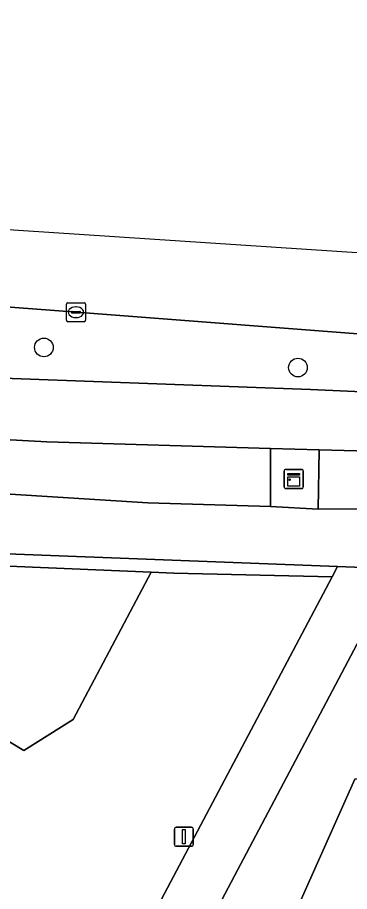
# Model space of a CAD drawing. Extents: x 161354 to 162026, y 386504 to 387460.
# Drawn here: x 161949.96 to 161967.37, y 387398.79 to 387444.67 of the extents above; entities that cross this region are included whole.
import ezdxf

# ---------------------------------------------------------------- set-up
doc = ezdxf.new("R2010")
doc.units = 0
for name, color, linetype in [('IMGEO_Berm_groen', 7, 'Continuous'), ('IMGEO_Boom', 7, 'Continuous'), ('IMGEO_Fietspad_open', 7, 'Continuous'), ('IMGEO_Groenvoorziening', 7, 'Continuous'), ('IMGEO_Kast', 7, 'Continuous'), ('IMGEO_Kolk', 7, 'Continuous'), ('IMGEO_Lichtmast', 7, 'Continuous'), ('IMGEO_Loofbos', 7, 'Continuous'), ('IMGEO_Rijbaan_lokaal_gesloten', 7, 'Continuous'), ('IMGEO_Voetpad_open', 7, 'Continuous')]:
    doc.layers.add(name, color=color, linetype=linetype)

msp = doc.modelspace()

# ---------------------------------------------------------------- linework, layer by layer
at = {"layer": 'IMGEO_Berm_groen'}
msp.add_lwpolyline([(161780.263, 387438.388), (161783.221, 387438.164), (161946.34, 387425.846), (161965.314, 387425.138), (161969.595, 387424.942), (161969.845, 387427.907), (161953.046, 387429.2), (161784.439, 387441.983)], dxfattribs=at)
for points in [[(161779.649, 387435.327), (161779.524, 387432.349), (161934.841, 387420.582), (161956.797, 387419.197), (161963.221, 387419.005), (161963.225, 387422.05), (161951.49, 387422.394), (161934.858, 387423.31)], [(161969.037, 387421.888), (161965.774, 387421.984), (161965.718, 387418.858), (161969.034, 387418.875)], [(161926.052, 387417.985), (161919.451, 387418.791), (161922.873, 387417.674), (161945.758, 387416.024), (161956.967, 387415.555), (161958.148, 387415.506), (161966.462, 387415.309), (161966.744, 387415.842), (161946.192, 387416.643)]]:
    msp.add_lwpolyline(points, close=True, dxfattribs=at)
at = {"layer": 'IMGEO_Boom'}
for centre in [(161951.342, 387427.351), (161964.664, 387426.295)]:
    msp.add_circle(centre, 0.489, dxfattribs=at)
at = {"layer": 'IMGEO_Fietspad_open'}
for points in [[(161783.221, 387438.164), (161780.263, 387438.388), (161779.649, 387435.327), (161934.858, 387423.31), (161951.49, 387422.394), (161963.225, 387422.05), (161965.774, 387421.984), (161969.037, 387421.888), (161969.705, 387421.868)], [(161978.225, 387427.143), (161976.906, 387427.322), (161976.257, 387427.41), (161975.055, 387427.5), (161972.075, 387427.724), (161971.819, 387424.854), (161969.595, 387424.942), (161965.314, 387425.138), (161946.34, 387425.846), (161783.221, 387438.164)]]:
    msp.add_lwpolyline(points, dxfattribs=at)
at = {"layer": 'IMGEO_Groenvoorziening'}
for points in [[(161956.967, 387415.555), (161945.758, 387416.024), (161922.873, 387417.674), (161924.258, 387417.222), (161925.019, 387416.974), (161924.807, 387416.202), (161924.084, 387413.559), (161933.858, 387412.177), (161934.232, 387412.084), (161944.34, 387409.775), (161950.285, 387406.183), (161952.873, 387407.826)], [(161975.15, 387415.736), (161975.147, 387415.783), (161969.841, 387415.72), (161958.436, 387394.111), (161959.595, 387391.881), (161960.476, 387391.418), (161961.864, 387391.705), (161967.654, 387404.683), (161974.582, 387405.017), (161975.123, 387393.461), (161975.777, 387379.48), (161977.918, 387333.718), (161981.07, 387250), (161981.352, 387242.496), (161982.454, 387213.182), (161983.156, 387219.244), (161983.499, 387229.472), (161983.053, 387239.427), (161982.913, 387242.557), (161982.579, 387250), (161976.804, 387378.821), (161975.628, 387405.067)]]:
    msp.add_lwpolyline(points, close=True, dxfattribs=at)
for points in [[(161966.462, 387415.309), (161958.148, 387415.506), (161956.967, 387415.555), (161952.873, 387407.826), (161950.285, 387406.183), (161944.34, 387409.775), (161934.232, 387412.084), (161933.858, 387412.177), (161924.084, 387413.559), (161923.872, 387412.783), (161923.356, 387410.898), (161923.144, 387410.125), (161922.384, 387410.379), (161916.969, 387412.186), (161916.21, 387412.44), (161916.492, 387413.189), (161917.007, 387414.56), (161915.712, 387414.743), (161915.539, 387410.711)], [(161956.244, 387396.01), (161966.462, 387415.309)]]:
    msp.add_lwpolyline(points, dxfattribs=at)
at = {"layer": 'IMGEO_Kast'}
for p, q in [((161963.945, 387420.018), (161963.945, 387420.859)), ((161963.945, 387420.859), (161963.945, 387420.018)), ((161964.02, 387420.943), (161964.861, 387420.943)), ((161964.861, 387420.943), (161964.02, 387420.943)), ((161964.945, 387420.868), (161964.945, 387420.027)), ((161964.945, 387420.027), (161964.945, 387420.868)), ((161964.87, 387419.943), (161964.029, 387419.943)), ((161964.029, 387419.943), (161964.87, 387419.943))]:
    msp.add_line(p, q, dxfattribs=at)
for points in [[(161964.14, 387420.733), (161964.74, 387420.733), (161964.74, 387420.648), (161964.14, 387420.648), (161964.14, 387420.733)], [(161964.14, 387420.558), (161964.74, 387420.558), (161964.74, 387420.069), (161964.14, 387420.069), (161964.14, 387420.558)]]:
    msp.add_lwpolyline(points, dxfattribs=at)
msp.add_circle((161964.224, 387420.407), 0.0377, dxfattribs=at)
for centre, start, end in [((161964.023, 387420.865), 92.4484, 184.2845), ((161964.023, 387420.865), 92.4484, 184.2845), ((161964.867, 387420.865), 2.4484, 94.2845), ((161964.867, 387420.865), 2.4484, 94.2845), ((161964.023, 387420.021), 182.4484, 274.2845), ((161964.023, 387420.021), 182.4484, 274.2845), ((161964.867, 387420.021), 272.4484, 4.2845), ((161964.867, 387420.021), 272.4484, 4.2845)]:
    msp.add_arc(centre, 0.0779, start, end, dxfattribs=at)
at = {"layer": 'IMGEO_Kolk'}
for p, q in [((161952.522, 387428.775), (161952.522, 387429.627)), ((161952.597, 387429.701), (161953.449, 387429.701)), ((161953.01, 387429.481), (161953.035, 387429.481)), ((161953.523, 387429.627), (161953.523, 387428.775)), ((161952.781, 387429.195), (161952.781, 387429.207)), ((161953.219, 387429.158), (161952.821, 387429.158)), ((161952.824, 387429.244), (161953.222, 387429.244)), ((161953.265, 387429.207), (161953.265, 387429.195)), ((161953.449, 387428.701), (161952.597, 387428.701)), ((161953.033, 387428.921), (161953.008, 387428.921))]:
    msp.add_line(p, q, dxfattribs=at)
for points in [[(161952.522, 387428.775), (161952.522, 387429.627)], [(161952.597, 387429.701), (161953.449, 387429.701)], [(161953.523, 387429.627), (161953.523, 387428.775)], [(161953.449, 387428.701), (161952.597, 387428.701)]]:
    msp.add_lwpolyline(points, dxfattribs=at)
for centre, radius, start, end in [((161952.599, 387429.625), 0.0765, 91.552, 178.448), ((161952.599, 387429.625), 0.0765, 91.552, 178.448), ((161953.447, 387429.625), 0.0765, 1.552, 88.448), ((161953.447, 387429.625), 0.0765, 1.552, 88.448), ((161952.821, 387429.204), 0.0403, 85.8775, 175.7526), ((161952.818, 387429.194), 0.0366, 178.938, 274.7102), ((161953.222, 387429.201), 0.043, 264.8664, 352.4533), ((161953.226, 387429.206), 0.0386, 1.7309, 96.639), ((161952.599, 387428.777), 0.0765, 181.552, 268.448), ((161952.599, 387428.777), 0.0765, 181.552, 268.448), ((161953.447, 387428.777), 0.0765, 271.552, 358.448), ((161953.447, 387428.777), 0.0765, 271.552, 358.448)]:
    msp.add_arc(centre, radius, start, end, dxfattribs=at)
for centre, major_axis, ratio, start_param, end_param in [((161953.009, 387429.201), (-0.387, 0.002), 0.722429, 4.712389, 7.853982), ((161953.034, 387429.201), (-0.39, 0.002), 0.717154, 1.570796, 4.712389)]:
    msp.add_ellipse(centre, major_axis=major_axis, ratio=ratio, start_param=start_param, end_param=end_param, dxfattribs=at)
at = {"layer": 'IMGEO_Lichtmast'}
for p, q in [((161958.184, 387401.262), (161958.184, 387402.062)), ((161958.184, 387402.062), (161958.184, 387401.262)), ((161958.284, 387402.162), (161959.074, 387402.162)), ((161959.074, 387402.162), (161958.284, 387402.162)), ((161959.174, 387402.062), (161959.174, 387401.262)), ((161959.174, 387401.262), (161959.174, 387402.062)), ((161959.074, 387401.162), (161958.284, 387401.162)), ((161958.284, 387401.162), (161959.074, 387401.162))]:
    msp.add_line(p, q, dxfattribs=at)
msp.add_lwpolyline([(161958.604, 387402.037), (161958.754, 387402.037), (161958.754, 387401.287), (161958.604, 387401.287), (161958.604, 387402.037)], dxfattribs=at)
for centre, start, end in [((161958.284, 387402.062), 90, 180), ((161958.284, 387402.062), 90, 180), ((161959.074, 387402.062), 0, 90), ((161959.074, 387402.062), 360, 90), ((161958.284, 387401.262), 180, 270), ((161958.284, 387401.262), 180, 270), ((161959.074, 387401.262), 270, 0), ((161959.074, 387401.262), 270, 0)]:
    msp.add_arc(centre, 0.1, start, end, dxfattribs=at)
at = {"layer": 'IMGEO_Loofbos'}
msp.add_lwpolyline([(161977.576, 387308.483), (161974.16, 387364.683), (161974.679, 387380.185), (161975.123, 387393.461), (161974.582, 387405.017), (161967.654, 387404.683), (161961.864, 387391.705), (161960.476, 387391.418), (161959.595, 387391.881), (161958.436, 387394.111), (161958.074, 387393.996), (161957.494, 387387.942), (161957.539, 387385.049), (161958.416, 387371.903), (161966.118, 387368.785), (161966.991, 387368.227), (161967.379, 387367.883), (161968.038, 387367.083), (161968.515, 387366.163), (161968.836, 387364.815), (161971.713, 387311.153)], dxfattribs=at)
at = {"layer": 'IMGEO_Rijbaan_lokaal_gesloten'}
msp.add_lwpolyline([(161969.89, 387432.173), (161846.102, 387440.347), (161780.561, 387444.674), (161780.446, 387442.295), (161784.439, 387441.983), (161953.046, 387429.2), (161969.845, 387427.907), (161969.89, 387432.173)], dxfattribs=at)
at = {"layer": 'IMGEO_Voetpad_open'}
for points in [[(161772.835, 387432.334), (161771.441, 387430.1), (161773.937, 387429.876), (161776.411, 387429.654), (161918.592, 387418.778), (161918.69, 387419.039), (161919.451, 387418.791), (161926.052, 387417.985), (161946.192, 387416.643), (161966.744, 387415.842), (161969.841, 387415.72), (161975.147, 387415.783), (161975.075, 387416.73)], [(161969.705, 387421.868), (161969.037, 387421.888), (161969.034, 387418.875), (161965.718, 387418.858), (161963.221, 387419.005), (161956.797, 387419.197), (161934.841, 387420.582), (161779.524, 387432.349)]]:
    msp.add_lwpolyline(points, dxfattribs=at)
for points in [[(161965.774, 387421.984), (161963.225, 387422.05), (161963.221, 387419.005), (161965.718, 387418.858)], [(161969.841, 387415.72), (161966.744, 387415.842), (161966.462, 387415.309), (161956.244, 387396.01), (161955.372, 387395.429), (161952.422, 387394.466), (161950.557, 387393.859), (161950.046, 387393.691), (161949.974, 387391.438), (161950.525, 387391.527), (161955.114, 387393.061), (161958.074, 387393.996), (161958.436, 387394.111)]]:
    msp.add_lwpolyline(points, close=True, dxfattribs=at)

doc.saveas('drawing.dxf')
